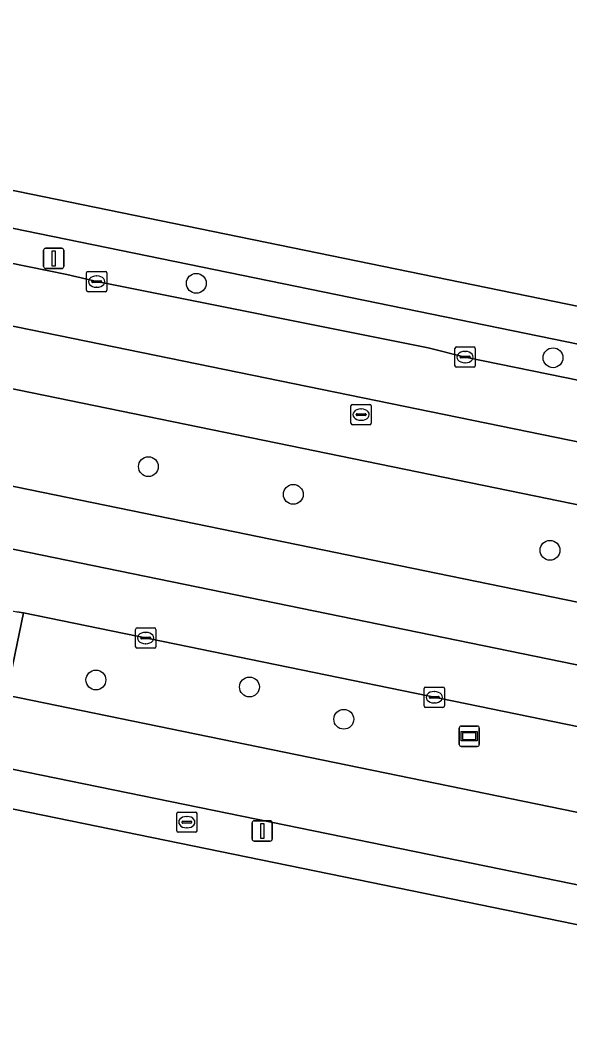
# Model space of a CAD drawing. Extents: x 157692 to 159674, y 381452 to 383291.
# Drawn here: x 158104.49 to 158131.56, y 382168.92 to 382218.36 of the extents above; entities that cross this region are included whole.
import ezdxf

# ---------------------------------------------------------------- set-up
doc = ezdxf.new("R2010")
doc.units = 0
for name, color, linetype in [('IMGEO_Berm_groen', 7, 'Continuous'), ('IMGEO_Boom', 7, 'Continuous'), ('IMGEO_Brandkraan', 7, 'Continuous'), ('IMGEO_Erf', 7, 'Continuous'), ('IMGEO_Fietspad_gesloten', 7, 'Continuous'), ('IMGEO_Informatiebord', 7, 'Continuous'), ('IMGEO_Kolk', 7, 'Continuous'), ('IMGEO_Lichtmast', 7, 'Continuous'), ('IMGEO_Rijbaan_regionaal_gesloten', 7, 'Continuous'), ('IMGEO_Rioolput', 7, 'Continuous'), ('IMGEO_Voetpad_open', 7, 'Continuous')]:
    doc.layers.add(name, color=color, linetype=linetype)

msp = doc.modelspace()

# ---------------------------------------------------------------- linework, layer by layer
at = {"layer": 'IMGEO_Berm_groen'}
for points in [[(158032.032, 382210.191), (158142.008, 382187.625), (158169.033, 382182.066), (158195.166, 382176.727), (158196.081, 382181.334), (158185.711, 382183.483), (158170.978, 382186.516), (158142.514, 382192.31), (158012.828, 382218.933)], [(158193.233, 382189.844), (158101.447, 382208.648)], [(158099.184, 382207.368), (158106.798, 382205.834), (158108.26, 382205.479), (158124.579, 382202.211), (158126.4, 382201.761), (158169.115, 382193.035), (158184.701, 382189.794), (158187.863, 382189.164), (158188.223, 382189.088)], [(158104.655, 382189.164), (158103.813, 382185.117), (158145.479, 382176.558)], [(158138.881, 382182.141), (158104.655, 382189.164)]]:
    msp.add_lwpolyline(points, dxfattribs=at)
at = {"layer": 'IMGEO_Boom'}
for centre in [(158113.164, 382205.394), (158130.731, 382201.729), (158110.806, 382196.366), (158117.94, 382194.999), (158130.58, 382192.245), (158108.222, 382185.857), (158115.782, 382185.513), (158120.427, 382183.922)]:
    msp.add_circle(centre, 0.489, dxfattribs=at)
at = {"layer": 'IMGEO_Brandkraan'}
for p, q in [((158112.198, 382178.428), (158112.198, 382179.28)), ((158112.273, 382179.354), (158113.125, 382179.354)), ((158112.686, 382179.134), (158112.711, 382179.134)), ((158113.199, 382179.28), (158113.199, 382178.428)), ((158112.457, 382178.848), (158112.457, 382178.86)), ((158112.895, 382178.811), (158112.497, 382178.811)), ((158112.5, 382178.897), (158112.898, 382178.897)), ((158112.709, 382178.574), (158112.684, 382178.574)), ((158112.941, 382178.86), (158112.941, 382178.848)), ((158113.125, 382178.354), (158112.273, 382178.354))]:
    msp.add_line(p, q, dxfattribs=at)
for points in [[(158112.198, 382178.428), (158112.198, 382179.28)], [(158112.273, 382179.354), (158113.125, 382179.354)], [(158113.199, 382179.28), (158113.199, 382178.428)], [(158113.125, 382178.354), (158112.273, 382178.354)]]:
    msp.add_lwpolyline(points, dxfattribs=at)
for centre, radius, start, end in [((158112.275, 382179.278), 0.0765, 91.552, 178.448), ((158112.275, 382179.278), 0.0765, 91.552, 178.448), ((158113.123, 382179.278), 0.0765, 1.552, 88.448), ((158113.123, 382179.278), 0.0765, 1.552, 88.448), ((158112.497, 382178.857), 0.0403, 85.8775, 175.7526), ((158112.494, 382178.847), 0.0366, 178.938, 274.7102), ((158112.898, 382178.854), 0.043, 264.8664, 352.4533), ((158112.902, 382178.859), 0.0386, 1.7309, 96.639), ((158112.275, 382178.43), 0.0765, 181.552, 268.448), ((158112.275, 382178.43), 0.0765, 181.552, 268.448), ((158113.123, 382178.43), 0.0765, 271.552, 358.448), ((158113.123, 382178.43), 0.0765, 271.552, 358.448)]:
    msp.add_arc(centre, radius, start, end, dxfattribs=at)
for centre, major_axis, ratio, start_param, end_param in [((158112.685, 382178.854), (-0.387, 0.002), 0.722429, 4.712389, 7.853982), ((158112.71, 382178.854), (-0.39, 0.002), 0.717154, 1.570796, 4.712389)]:
    msp.add_ellipse(centre, major_axis=major_axis, ratio=ratio, start_param=start_param, end_param=end_param, dxfattribs=at)
at = {"layer": 'IMGEO_Erf'}
for points in [[(157882.039, 382363.733), (157890.307, 382303.273), (157892.247, 382289.085), (157893.236, 382282.293), (157893.686, 382278.441), (157908.345, 382268.167), (157916.848, 382263.754), (157928.758, 382257.878), (157939.464, 382250.486), (158076.245, 382222.292), (158077.524, 382222.097), (158103.667, 382210.061), (158178.416, 382194.724), (158193.124, 382191.688), (158194.232, 382193.79), (158194.663, 382195.854), (158197.124, 382207.667), (158199.843, 382221.499), (158201.26, 382228.474), (158202.309, 382233.555), (158203.968, 382241.693), (158205.656, 382250), (158208.128, 382262.144)], [(158103.754, 381965.437), (158107.527, 381984.069), (158109.438, 381993.433), (158110.826, 382000), (158113.371, 382012.035), (158113.697, 382012.061), (158121.578, 382050.327), (158121.011, 382050.393), (158117.505, 382051.115), (158118.547, 382056.179), (158122.053, 382055.457), (158122.198, 382055.453), (158137.763, 382131.322), (158139.412, 382139.429), (158144.374, 382162.974), (158145.238, 382167.387), (158144.498, 382170.071), (158143.697, 382170.783), (158142.534, 382171.623), (158022.362, 382196.264), (158014.567, 382197.819), (158012.827, 382198.175)]]:
    msp.add_lwpolyline(points, dxfattribs=at)
at = {"layer": 'IMGEO_Fietspad_gesloten'}
for points in [[(158013.35, 382200.046), (158020.838, 382198.499), (158147.882, 382172.494)], [(158145.479, 382176.558), (158103.813, 382185.117)]]:
    msp.add_lwpolyline(points, dxfattribs=at)
at = {"layer": 'IMGEO_Informatiebord'}
for p, q in [((158126.11, 382182.687), (158126.11, 382183.487)), ((158126.11, 382183.487), (158126.11, 382182.687)), ((158126.21, 382183.587), (158127, 382183.587)), ((158127, 382183.587), (158126.21, 382183.587)), ((158127.1, 382183.487), (158127.1, 382182.687)), ((158127.1, 382182.687), (158127.1, 382183.487)), ((158127, 382182.587), (158126.21, 382182.587)), ((158126.21, 382182.587), (158127, 382182.587))]:
    msp.add_line(p, q, dxfattribs=at)
for points in [[(158126.211, 382183.319), (158126.999, 382183.319), (158126.999, 382182.855), (158126.211, 382182.855), (158126.211, 382183.319)], [(158126.276, 382183.254), (158126.276, 382182.92), (158126.934, 382182.92), (158126.934, 382183.254), (158126.276, 382183.254)]]:
    msp.add_lwpolyline(points, dxfattribs=at)
for centre, start, end in [((158126.21, 382183.487), 90, 180), ((158126.21, 382183.487), 90, 180), ((158127, 382183.487), 0, 90), ((158127, 382183.487), 360, 90), ((158126.21, 382182.687), 180, 270), ((158126.21, 382182.687), 180, 270), ((158127, 382182.687), 270, 0), ((158127, 382182.687), 270, 0)]:
    msp.add_arc(centre, 0.1, start, end, dxfattribs=at)
at = {"layer": 'IMGEO_Kolk'}
for p, q in [((158107.759, 382205.053), (158107.759, 382205.905)), ((158107.834, 382205.979), (158108.686, 382205.979)), ((158108.247, 382205.759), (158108.272, 382205.759)), ((158108.76, 382205.905), (158108.76, 382205.053)), ((158108.018, 382205.473), (158108.018, 382205.485)), ((158108.456, 382205.436), (158108.058, 382205.436)), ((158108.061, 382205.522), (158108.459, 382205.522)), ((158108.27, 382205.199), (158108.245, 382205.199)), ((158108.502, 382205.485), (158108.502, 382205.473)), ((158108.686, 382204.979), (158107.834, 382204.979)), ((158125.974, 382202.261), (158126.826, 382202.261)), ((158125.899, 382201.335), (158125.899, 382202.187)), ((158126.158, 382201.755), (158126.158, 382201.767)), ((158126.201, 382201.804), (158126.599, 382201.804)), ((158126.387, 382202.041), (158126.412, 382202.041)), ((158126.642, 382201.767), (158126.642, 382201.755)), ((158126.9, 382202.187), (158126.9, 382201.335)), ((158126.826, 382201.261), (158125.974, 382201.261)), ((158126.596, 382201.718), (158126.198, 382201.718)), ((158126.41, 382201.481), (158126.385, 382201.481)), ((158110.249, 382188.423), (158111.101, 382188.423)), ((158110.174, 382187.497), (158110.174, 382188.349)), ((158110.433, 382187.917), (158110.433, 382187.929)), ((158110.476, 382187.966), (158110.874, 382187.966)), ((158110.662, 382188.203), (158110.687, 382188.203)), ((158110.917, 382187.929), (158110.917, 382187.917)), ((158111.175, 382188.349), (158111.175, 382187.497)), ((158111.101, 382187.423), (158110.249, 382187.423)), ((158110.871, 382187.88), (158110.473, 382187.88)), ((158110.685, 382187.643), (158110.66, 382187.643)), ((158124.383, 382184.58), (158124.383, 382185.432)), ((158124.458, 382185.506), (158125.31, 382185.506)), ((158125.384, 382185.432), (158125.384, 382184.58)), ((158124.642, 382185), (158124.642, 382185.012)), ((158125.08, 382184.963), (158124.682, 382184.963)), ((158124.685, 382185.049), (158125.083, 382185.049)), ((158124.871, 382185.286), (158124.896, 382185.286)), ((158125.126, 382185.012), (158125.126, 382185)), ((158125.31, 382184.506), (158124.458, 382184.506)), ((158124.894, 382184.726), (158124.869, 382184.726))]:
    msp.add_line(p, q, dxfattribs=at)
for points in [[(158107.759, 382205.053), (158107.759, 382205.905)], [(158107.834, 382205.979), (158108.686, 382205.979)], [(158108.76, 382205.905), (158108.76, 382205.053)], [(158108.686, 382204.979), (158107.834, 382204.979)], [(158125.974, 382202.261), (158126.826, 382202.261)], [(158125.899, 382201.335), (158125.899, 382202.187)], [(158126.9, 382202.187), (158126.9, 382201.335)], [(158126.826, 382201.261), (158125.974, 382201.261)], [(158110.249, 382188.423), (158111.101, 382188.423)], [(158110.174, 382187.497), (158110.174, 382188.349)], [(158111.175, 382188.349), (158111.175, 382187.497)], [(158111.101, 382187.423), (158110.249, 382187.423)], [(158124.383, 382184.58), (158124.383, 382185.432)], [(158124.458, 382185.506), (158125.31, 382185.506)], [(158125.384, 382185.432), (158125.384, 382184.58)], [(158125.31, 382184.506), (158124.458, 382184.506)]]:
    msp.add_lwpolyline(points, dxfattribs=at)
for centre, radius, start, end in [((158107.836, 382205.903), 0.0765, 91.552, 178.448), ((158107.836, 382205.903), 0.0765, 91.552, 178.448), ((158108.684, 382205.903), 0.0765, 1.552, 88.448), ((158108.684, 382205.903), 0.0765, 1.552, 88.448), ((158108.058, 382205.482), 0.0403, 85.8775, 175.7526), ((158108.055, 382205.472), 0.0366, 178.938, 274.7102), ((158108.459, 382205.479), 0.043, 264.8664, 352.4533), ((158108.463, 382205.484), 0.0386, 1.7309, 96.639), ((158107.836, 382205.055), 0.0765, 181.552, 268.448), ((158107.836, 382205.055), 0.0765, 181.552, 268.448), ((158108.684, 382205.055), 0.0765, 271.552, 358.448), ((158108.684, 382205.055), 0.0765, 271.552, 358.448), ((158125.976, 382202.185), 0.0765, 91.552, 178.448), ((158125.976, 382202.185), 0.0765, 91.552, 178.448), ((158126.824, 382202.185), 0.0765, 1.552, 88.448), ((158126.824, 382202.185), 0.0765, 1.552, 88.448), ((158126.198, 382201.764), 0.0403, 85.8775, 175.7526), ((158126.195, 382201.754), 0.0366, 178.938, 274.7102), ((158126.599, 382201.761), 0.043, 264.8664, 352.4533), ((158126.603, 382201.766), 0.0386, 1.7309, 96.639), ((158125.976, 382201.337), 0.0765, 181.552, 268.448), ((158125.976, 382201.337), 0.0765, 181.552, 268.448), ((158126.824, 382201.337), 0.0765, 271.552, 358.448), ((158126.824, 382201.337), 0.0765, 271.552, 358.448), ((158110.251, 382188.347), 0.0765, 91.552, 178.448), ((158110.251, 382188.347), 0.0765, 91.552, 178.448), ((158111.099, 382188.347), 0.0765, 1.552, 88.448), ((158111.099, 382188.347), 0.0765, 1.552, 88.448), ((158110.473, 382187.926), 0.0403, 85.8775, 175.7526), ((158110.47, 382187.916), 0.0366, 178.938, 274.7102), ((158110.874, 382187.923), 0.043, 264.8664, 352.4533), ((158110.878, 382187.928), 0.0386, 1.7309, 96.639), ((158110.251, 382187.499), 0.0765, 181.552, 268.448), ((158110.251, 382187.499), 0.0765, 181.552, 268.448), ((158111.099, 382187.499), 0.0765, 271.552, 358.448), ((158111.099, 382187.499), 0.0765, 271.552, 358.448), ((158124.46, 382185.43), 0.0765, 91.552, 178.448), ((158124.46, 382185.43), 0.0765, 91.552, 178.448), ((158125.308, 382185.43), 0.0765, 1.552, 88.448), ((158125.308, 382185.43), 0.0765, 1.552, 88.448), ((158124.682, 382185.009), 0.0403, 85.8775, 175.7526), ((158124.679, 382184.999), 0.0366, 178.938, 274.7102), ((158125.083, 382185.006), 0.043, 264.8664, 352.4533), ((158125.087, 382185.011), 0.0386, 1.7309, 96.639), ((158124.46, 382184.582), 0.0765, 181.552, 268.448), ((158124.46, 382184.582), 0.0765, 181.552, 268.448), ((158125.308, 382184.582), 0.0765, 271.552, 358.448), ((158125.308, 382184.582), 0.0765, 271.552, 358.448)]:
    msp.add_arc(centre, radius, start, end, dxfattribs=at)
for centre, major_axis, ratio, start_param, end_param in [((158108.246, 382205.479), (-0.387, 0.002), 0.722429, 4.712389, 7.853982), ((158108.271, 382205.479), (-0.39, 0.002), 0.717154, 1.570796, 4.712389), ((158126.386, 382201.761), (-0.387, 0.002), 0.722429, 4.712389, 7.853982), ((158126.411, 382201.761), (-0.39, 0.002), 0.717154, 1.570796, 4.712389), ((158110.661, 382187.923), (-0.387, 0.002), 0.722429, 4.712389, 7.853982), ((158110.686, 382187.923), (-0.39, 0.002), 0.717154, 1.570796, 4.712389), ((158124.87, 382185.006), (-0.387, 0.002), 0.722429, 4.712389, 7.853982), ((158124.895, 382185.006), (-0.39, 0.002), 0.717154, 1.570796, 4.712389)]:
    msp.add_ellipse(centre, major_axis=major_axis, ratio=ratio, start_param=start_param, end_param=end_param, dxfattribs=at)
at = {"layer": 'IMGEO_Lichtmast'}
for p, q in [((158105.646, 382206.222), (158105.646, 382207.022)), ((158105.646, 382207.022), (158105.646, 382206.222)), ((158105.746, 382207.122), (158106.536, 382207.122)), ((158106.536, 382207.122), (158105.746, 382207.122)), ((158106.636, 382207.022), (158106.636, 382206.222)), ((158106.636, 382206.222), (158106.636, 382207.022)), ((158106.536, 382206.122), (158105.746, 382206.122)), ((158105.746, 382206.122), (158106.536, 382206.122)), ((158115.914, 382178.02), (158115.914, 382178.82)), ((158115.914, 382178.82), (158115.914, 382178.02)), ((158116.014, 382178.92), (158116.804, 382178.92)), ((158116.804, 382178.92), (158116.014, 382178.92)), ((158116.904, 382178.82), (158116.904, 382178.02)), ((158116.904, 382178.02), (158116.904, 382178.82)), ((158116.804, 382177.92), (158116.014, 382177.92)), ((158116.014, 382177.92), (158116.804, 382177.92))]:
    msp.add_line(p, q, dxfattribs=at)
for points in [[(158106.066, 382206.997), (158106.216, 382206.997), (158106.216, 382206.247), (158106.066, 382206.247), (158106.066, 382206.997)], [(158116.334, 382178.795), (158116.484, 382178.795), (158116.484, 382178.045), (158116.334, 382178.045), (158116.334, 382178.795)]]:
    msp.add_lwpolyline(points, dxfattribs=at)
for centre, start, end in [((158105.746, 382207.022), 90, 180), ((158105.746, 382207.022), 90, 180), ((158106.536, 382207.022), 0, 90), ((158106.536, 382207.022), 360, 90), ((158105.746, 382206.222), 180, 270), ((158105.746, 382206.222), 180, 270), ((158106.536, 382206.222), 270, 0), ((158106.536, 382206.222), 270, 0), ((158116.014, 382178.82), 90, 180), ((158116.014, 382178.82), 90, 180), ((158116.804, 382178.82), 0, 90), ((158116.804, 382178.82), 360, 90), ((158116.014, 382178.02), 180, 270), ((158116.014, 382178.02), 180, 270), ((158116.804, 382178.02), 270, 0), ((158116.804, 382178.02), 270, 0)]:
    msp.add_arc(centre, 0.1, start, end, dxfattribs=at)
at = {"layer": 'IMGEO_Rijbaan_regionaal_gesloten'}
for points in [[(158216.981, 382183.063), (158188.223, 382189.088), (158187.863, 382189.164), (158184.701, 382189.794), (158169.115, 382193.035), (158126.4, 382201.761), (158124.579, 382202.211), (158108.26, 382205.479), (158106.798, 382205.834), (158099.184, 382207.368), (157932.141, 382241.702), (157930.794, 382238.814), (158188.034, 382186.098), (158214.463, 382180.529)], [(158261.524, 382166.102), (158275.322, 382163.2), (158286.197, 382161.062), (158295.36, 382159.103), (158314.777, 382155.136), (158321.46, 382153.803), (158323.945, 382153.28), (158334.226, 382151.239), (158339.086, 382150.367), (158341.105, 382150.035), (158343.515, 382152.527), (158327.525, 382155.488), (158318.888, 382157.281), (158300.095, 382161.181), (158268.722, 382167.572), (158256.931, 382169.996), (158249.098, 382171.701), (158237.46, 382174.557), (158225.893, 382177.689), (158214.463, 382180.529), (158188.034, 382186.098), (157930.794, 382238.814)], [(157926.534, 382229.411), (157925.243, 382226.645), (157933.19, 382224.57), (157944.252, 382221.934), (157952.268, 382220.278), (157960.705, 382218.534), (157972.663, 382216.316), (157984.656, 382214.298), (157988.349, 382213.708), (157992.778, 382213.101), (157996.273, 382212.623), (158008.566, 382210.941), (158012.613, 382210.388), (158016.646, 382209.742), (158020.135, 382209.234), (158024.234, 382208.503), (158031.467, 382207.214), (158206.473, 382171.3), (158336.056, 382144.815)], [(158170.92, 382175.562), (158187.319, 382172.195), (158204.843, 382168.616), (158216.08, 382166.299), (158278.412, 382153.569), (158333.614, 382142.258), (158336.056, 382144.815), (158206.473, 382171.3), (158031.467, 382207.214), (158024.234, 382208.503), (158020.135, 382209.234), (158016.646, 382209.742), (158012.613, 382210.388), (158008.566, 382210.941), (157996.273, 382212.623), (157992.778, 382213.101), (157988.349, 382213.708), (157984.656, 382214.298), (157972.663, 382216.316), (157960.705, 382218.534), (157952.268, 382220.278), (157944.252, 382221.934), (157933.19, 382224.57), (157925.243, 382226.645)], [(158012.828, 382218.933), (158142.514, 382192.31), (158170.978, 382186.516), (158185.711, 382183.483), (158196.081, 382181.334), (158199.217, 382180.702), (158203.207, 382179.878), (158206.323, 382179.235), (158215.125, 382177.352)], [(158214.208, 382172.83), (158205.35, 382174.654), (158202.267, 382175.285), (158198.286, 382176.086), (158195.166, 382176.727), (158169.033, 382182.066), (158142.008, 382187.625), (158032.032, 382210.191)], [(158030.49, 382204.372), (158059.599, 382198.425), (158104.321, 382189.22), (158104.655, 382189.164), (158138.881, 382182.141)]]:
    msp.add_lwpolyline(points, dxfattribs=at)
at = {"layer": 'IMGEO_Rioolput'}
for p, q in [((158120.779, 382198.501), (158120.779, 382199.353)), ((158120.854, 382199.427), (158121.706, 382199.427)), ((158121.78, 382199.353), (158121.78, 382198.501)), ((158121.038, 382198.921), (158121.038, 382198.933)), ((158121.476, 382198.884), (158121.078, 382198.884)), ((158121.081, 382198.97), (158121.479, 382198.97)), ((158121.267, 382199.207), (158121.292, 382199.207)), ((158121.522, 382198.933), (158121.522, 382198.921)), ((158121.706, 382198.427), (158120.854, 382198.427)), ((158121.29, 382198.647), (158121.265, 382198.647))]:
    msp.add_line(p, q, dxfattribs=at)
for points in [[(158120.779, 382198.501), (158120.779, 382199.353)], [(158120.854, 382199.427), (158121.706, 382199.427)], [(158121.78, 382199.353), (158121.78, 382198.501)], [(158121.706, 382198.427), (158120.854, 382198.427)]]:
    msp.add_lwpolyline(points, dxfattribs=at)
for centre, radius, start, end in [((158120.856, 382199.351), 0.0765, 91.552, 178.448), ((158120.856, 382199.351), 0.0765, 91.552, 178.448), ((158121.704, 382199.351), 0.0765, 1.552, 88.448), ((158121.704, 382199.351), 0.0765, 1.552, 88.448), ((158121.078, 382198.93), 0.0403, 85.8775, 175.7526), ((158121.075, 382198.92), 0.0366, 178.938, 274.7102), ((158121.479, 382198.927), 0.043, 264.8664, 352.4533), ((158121.483, 382198.932), 0.0386, 1.7309, 96.639), ((158120.856, 382198.503), 0.0765, 181.552, 268.448), ((158120.856, 382198.503), 0.0765, 181.552, 268.448), ((158121.704, 382198.503), 0.0765, 271.552, 358.448), ((158121.704, 382198.503), 0.0765, 271.552, 358.448)]:
    msp.add_arc(centre, radius, start, end, dxfattribs=at)
for centre, major_axis, ratio, start_param, end_param in [((158121.266, 382198.927), (-0.387, 0.002), 0.722429, 4.712389, 7.853982), ((158121.291, 382198.927), (-0.39, 0.002), 0.717154, 1.570796, 4.712389)]:
    msp.add_ellipse(centre, major_axis=major_axis, ratio=ratio, start_param=start_param, end_param=end_param, dxfattribs=at)
at = {"layer": 'IMGEO_Voetpad_open'}
for points in [[(158195.589, 382191.716), (158193.124, 382191.688), (158178.416, 382194.724), (158103.667, 382210.061), (158102.013, 382210.4), (158076.975, 382221.903), (157939.571, 382250.089)], [(157937.518, 382249.285), (157938.825, 382248.42), (158076.404, 382220.194), (158101.447, 382208.648), (158193.233, 382189.844)], [(158147.882, 382172.494), (158020.838, 382198.499), (158013.35, 382200.046)], [(158012.827, 382198.175), (158014.567, 382197.819), (158022.362, 382196.264), (158142.534, 382171.623), (158148.466, 382170.124)], [(158096.782, 382187.698), (158066.335, 382193.943), (158066.125, 382192.817), (158103.813, 382185.117), (158104.655, 382189.164), (158104.321, 382189.22)]]:
    msp.add_lwpolyline(points, dxfattribs=at)

doc.saveas('drawing.dxf')
